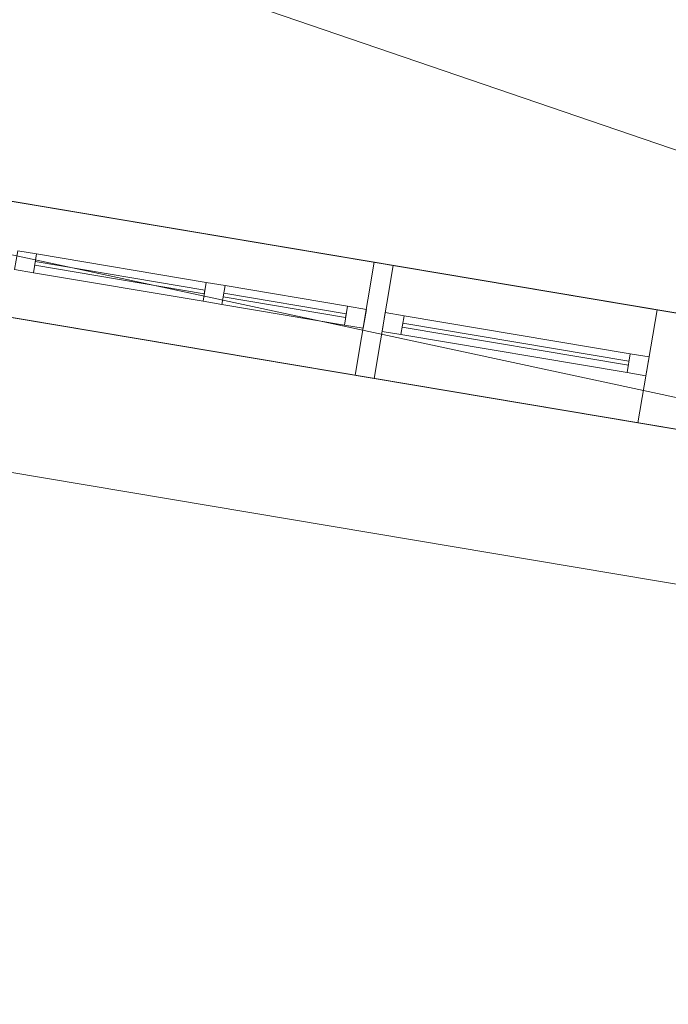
# Model space of a CAD drawing. Header units: millimetres. Extents: x -430348 to -225823, y -86243 to 5084.
# Tile 955 of 1056: x -345391 to -343694, y -10634 to -8057. Entities that reach past the tile are written whole.
import ezdxf

# ---------------------------------------------------------------- set-up
doc = ezdxf.new("R2010")
doc.units = ezdxf.units.MM
for name, color, linetype, lineweight in [('A-GLAZ-CURT', 52, 'Continuous', 9), ('A-GLAZ-CWMG', 51, 'Continuous', 9), ('A-ROOF', 132, 'Continuous', 9), ('A-WALL', 113, 'Continuous', 9)]:
    doc.layers.add(name, color=color, linetype=linetype, lineweight=lineweight)

# ---------------------------------------------------------------- blocks, each defined once
blk = doc.blocks.new('System Panel - Glazed-518800-_3D_ Copy 1')
at = {"layer": 'A-GLAZ-CURT', "transparency": 33554471}
mesh = blk.add_polyface(dxfattribs=at)
corners = [(-162.5, 5), (-162.5, 5, 1050), (162.5, 5, 1050), (162.5, 5)]
mesh.append_faces([[corners[k] for k in face] for face in [(1, 2, 3, 0)]])
mesh = blk.add_polyface(dxfattribs=at)
corners = [(162.5, -5), (-162.5, -5), (-162.5, 5), (162.5, 5)]
mesh.append_faces([[corners[k] for k in face] for face in [(3, 0, 1, 2)]])
mesh = blk.add_polyface(dxfattribs=at)
corners = [(-162.5, -5, 1050), (162.5, -5, 1050), (162.5, 5, 1050), (-162.5, 5, 1050)]
mesh.append_faces([[corners[k] for k in face] for face in [(0, 1, 2, 3)]])
mesh = blk.add_polyface(dxfattribs=at)
corners = [(-162.5, -5), (-162.5, -5, 1050), (-162.5, 5, 1050), (-162.5, 5)]
mesh.append_faces([[corners[k] for k in face] for face in [(0, 1, 2, 3)]])
mesh = blk.add_polyface(dxfattribs=at)
corners = [(162.5, -5, 1050), (162.5, -5), (162.5, 5), (162.5, 5, 1050)]
mesh.append_faces([[corners[k] for k in face] for face in [(0, 1, 2, 3)]])
mesh = blk.add_polyface(dxfattribs=at)
corners = [(-162.5, -5), (162.5, -5), (162.5, -5, 1050), (-162.5, -5, 1050)]
mesh.append_faces([[corners[k] for k in face] for face in [(3, 0, 1, 2)]])
blk = doc.blocks.new('Rectangular Mullion - 50mm x 50mm-265723-_3D_ Copy 1')
at = {"layer": 'A-GLAZ-CWMG'}
mesh = blk.add_polyface(dxfattribs=at)
corners = [(0, 25), (-50, 25), (-50, -25), (0, -25)]
mesh.append_faces([[corners[k] for k in face] for face in [(2, 3, 0, 1)]])
mesh = blk.add_polyface(dxfattribs=at)
corners = [(0, 25, -1150), (0, -25, -1150), (-50, -25, -1150), (-50, 25, -1150)]
mesh.append_faces([[corners[k] for k in face] for face in [(0, 1, 2, 3)]])
mesh = blk.add_polyface(dxfattribs=at)
corners = [(-50, 25), (0, 25), (0, 25, -1150), (-50, 25, -1150)]
mesh.append_faces([[corners[k] for k in face] for face in [(0, 1, 2, 3)]])
mesh = blk.add_polyface(dxfattribs=at)
corners = [(-50, -25), (-50, 25), (-50, 25, -1150), (-50, -25, -1150)]
mesh.append_faces([[corners[k] for k in face] for face in [(0, 1, 2, 3)]])
mesh = blk.add_polyface(dxfattribs=at)
corners = [(0, 25), (0, -25), (0, -25, -1150), (0, 25, -1150)]
mesh.append_faces([[corners[k] for k in face] for face in [(0, 1, 2, 3)]])
mesh = blk.add_polyface(dxfattribs=at)
corners = [(0, -25), (-50, -25), (-50, -25, -1150), (0, -25, -1150)]
mesh.append_faces([[corners[k] for k in face] for face in [(0, 1, 2, 3)]])
blk = doc.blocks.new('Rectangular Mullion - 50mm x 50mm-518473-_3D_ Copy 1')
at = {"layer": 'A-GLAZ-CWMG'}
mesh = blk.add_polyface(dxfattribs=at)
corners = [(0, 25), (-50, 25), (-50, -25), (0, -25)]
mesh.append_faces([[corners[k] for k in face] for face in [(2, 3, 0, 1)]])
mesh = blk.add_polyface(dxfattribs=at)
corners = [(0, 25, -325), (0, -25, -325), (-50, -25, -325), (-50, 25, -325)]
mesh.append_faces([[corners[k] for k in face] for face in [(0, 1, 2, 3)]])
mesh = blk.add_polyface(dxfattribs=at)
corners = [(-50, 25), (0, 25), (0, 25, -325), (-50, 25, -325)]
mesh.append_faces([[corners[k] for k in face] for face in [(0, 1, 2, 3)]])
mesh = blk.add_polyface(dxfattribs=at)
corners = [(-50, -25), (-50, 25), (-50, 25, -325), (-50, -25, -325)]
mesh.append_faces([[corners[k] for k in face] for face in [(0, 1, 2, 3)]])
mesh = blk.add_polyface(dxfattribs=at)
corners = [(0, 25), (0, -25), (0, -25, -325), (0, 25, -325)]
mesh.append_faces([[corners[k] for k in face] for face in [(0, 1, 2, 3)]])
mesh = blk.add_polyface(dxfattribs=at)
corners = [(0, -25), (-50, -25), (-50, -25, -325), (0, -25, -325)]
mesh.append_faces([[corners[k] for k in face] for face in [(0, 1, 2, 3)]])
blk = doc.blocks.new('System Panel - Glazed-518467-_3D_ Copy 1')
at = {"layer": 'A-GLAZ-CURT', "transparency": 33554471}
mesh = blk.add_polyface(dxfattribs=at)
corners = [(-300, 5), (-300, 5, 325), (300, 5, 325), (300, 5)]
mesh.append_faces([[corners[k] for k in face] for face in [(2, 3, 0, 1)]])
mesh = blk.add_polyface(dxfattribs=at)
corners = [(300, -5), (-300, -5), (-300, 5), (300, 5)]
mesh.append_faces([[corners[k] for k in face] for face in [(0, 1, 2, 3)]])
mesh = blk.add_polyface(dxfattribs=at)
corners = [(-300, -5, 325), (300, -5, 325), (300, 5, 325), (-300, 5, 325)]
mesh.append_faces([[corners[k] for k in face] for face in [(0, 1, 2, 3)]])
mesh = blk.add_polyface(dxfattribs=at)
corners = [(-300, -5), (-300, -5, 325), (-300, 5, 325), (-300, 5)]
mesh.append_faces([[corners[k] for k in face] for face in [(3, 0, 1, 2)]])
mesh = blk.add_polyface(dxfattribs=at)
corners = [(300, -5, 325), (300, -5), (300, 5), (300, 5, 325)]
mesh.append_faces([[corners[k] for k in face] for face in [(3, 0, 1, 2)]])
mesh = blk.add_polyface(dxfattribs=at)
corners = [(-300, -5), (300, -5), (300, -5, 325), (-300, -5, 325)]
mesh.append_faces([[corners[k] for k in face] for face in [(2, 3, 0, 1)]])
blk = doc.blocks.new('Rectangular Mullion - 50mm x 50mm-366738-_3D_ Copy 1')
at = {"layer": 'A-GLAZ-CWMG'}
mesh = blk.add_polyface(dxfattribs=at)
corners = [(0, 25), (-50, 25), (-50, -25), (0, -25)]
mesh.append_faces([[corners[k] for k in face] for face in [(3, 0, 1, 2)]])
mesh = blk.add_polyface(dxfattribs=at)
corners = [(-50, 25), (0, 25), (0, 25, -400), (-50, 25, -400)]
mesh.append_faces([[corners[k] for k in face] for face in [(3, 0, 1, 2)]])
mesh = blk.add_polyface(dxfattribs=at)
corners = [(-50, -25), (-50, 25), (-50, 25, -400), (-50, -25, -400)]
mesh.append_faces([[corners[k] for k in face] for face in [(0, 1, 2, 3)]])
mesh = blk.add_polyface(dxfattribs=at)
corners = [(0, 25), (0, -25), (0, -25, -400), (0, 25, -400)]
mesh.append_faces([[corners[k] for k in face] for face in [(0, 1, 2, 3)]])
mesh = blk.add_polyface(dxfattribs=at)
corners = [(0, -25), (-50, -25), (-50, -25, -400), (0, -25, -400)]
mesh.append_faces([[corners[k] for k in face] for face in [(3, 0, 1, 2)]])
blk = doc.blocks.new('Rectangular Mullion - 50mm x 50mm-340586-_3D_ Copy 1')
at = {"layer": 'A-GLAZ-CWMG'}
mesh = blk.add_polyface(dxfattribs=at)
corners = [(0, 25), (-50, 25), (-50, -25), (0, -25)]
mesh.append_faces([[corners[k] for k in face] for face in [(3, 0, 1, 2)]])
mesh = blk.add_polyface(dxfattribs=at)
corners = [(0, 25, -600), (0, -25, -600), (-50, -25, -600), (-50, 25, -600)]
mesh.append_faces([[corners[k] for k in face] for face in [(0, 1, 2, 3)]])
mesh = blk.add_polyface(dxfattribs=at)
corners = [(-50, 25), (0, 25), (0, 25, -600), (-50, 25, -600)]
mesh.append_faces([[corners[k] for k in face] for face in [(3, 0, 1, 2)]])
mesh = blk.add_polyface(dxfattribs=at)
corners = [(-50, -25), (-50, 25), (-50, 25, -600), (-50, -25, -600)]
mesh.append_faces([[corners[k] for k in face] for face in [(3, 0, 1, 2)]])
mesh = blk.add_polyface(dxfattribs=at)
corners = [(0, 25), (0, -25), (0, -25, -600), (0, 25, -600)]
mesh.append_faces([[corners[k] for k in face] for face in [(3, 0, 1, 2)]])
mesh = blk.add_polyface(dxfattribs=at)
corners = [(0, -25), (-50, -25), (-50, -25, -600), (0, -25, -600)]
mesh.append_faces([[corners[k] for k in face] for face in [(3, 0, 1, 2)]])
blk = doc.blocks.new('Rectangular Mullion - 50mm x 50mm-518736-_3D_ Copy 1')
at = {"layer": 'A-GLAZ-CWMG'}
mesh = blk.add_polyface(dxfattribs=at)
corners = [(0, 25), (-50, 25), (-50, -25), (0, -25)]
mesh.append_faces([[corners[k] for k in face] for face in [(2, 3, 0, 1)]])
mesh = blk.add_polyface(dxfattribs=at)
corners = [(-50, 25), (0, 25), (0, 25, -400), (-50, 25, -400)]
mesh.append_faces([[corners[k] for k in face] for face in [(3, 0, 1, 2)]])
mesh = blk.add_polyface(dxfattribs=at)
corners = [(-50, -25), (-50, 25), (-50, 25, -400), (-50, -25, -400)]
mesh.append_faces([[corners[k] for k in face] for face in [(3, 0, 1, 2)]])
mesh = blk.add_polyface(dxfattribs=at)
corners = [(0, 25), (0, -25), (0, -25, -400), (0, 25, -400)]
mesh.append_faces([[corners[k] for k in face] for face in [(3, 0, 1, 2)]])
mesh = blk.add_polyface(dxfattribs=at)
corners = [(0, -25), (-50, -25), (-50, -25, -400), (0, -25, -400)]
mesh.append_faces([[corners[k] for k in face] for face in [(3, 0, 1, 2)]])
blk = doc.blocks.new('Rectangular Mullion - 50mm x 50mm-340588-_3D_ Copy 1')
at = {"layer": 'A-GLAZ-CWMG'}
mesh = blk.add_polyface(dxfattribs=at)
corners = [(0, 25), (-50, 25), (-50, -25), (0, -25)]
mesh.append_faces([[corners[k] for k in face] for face in [(2, 3, 0, 1)]])
mesh = blk.add_polyface(dxfattribs=at)
corners = [(0, 25, -600), (0, -25, -600), (-50, -25, -600), (-50, 25, -600)]
mesh.append_faces([[corners[k] for k in face] for face in [(0, 1, 2, 3)]])
mesh = blk.add_polyface(dxfattribs=at)
corners = [(-50, 25), (0, 25), (0, 25, -600), (-50, 25, -600)]
mesh.append_faces([[corners[k] for k in face] for face in [(3, 0, 1, 2)]])
mesh = blk.add_polyface(dxfattribs=at)
corners = [(-50, -25), (-50, 25), (-50, 25, -600), (-50, -25, -600)]
mesh.append_faces([[corners[k] for k in face] for face in [(3, 0, 1, 2)]])
mesh = blk.add_polyface(dxfattribs=at)
corners = [(0, 25), (0, -25), (0, -25, -600), (0, 25, -600)]
mesh.append_faces([[corners[k] for k in face] for face in [(3, 0, 1, 2)]])
mesh = blk.add_polyface(dxfattribs=at)
corners = [(0, -25), (-50, -25), (-50, -25, -600), (0, -25, -600)]
mesh.append_faces([[corners[k] for k in face] for face in [(3, 0, 1, 2)]])
blk = doc.blocks.new('Rectangular Mullion - 50mm x 50mm-518737-_3D_ Copy 1')
at = {"layer": 'A-GLAZ-CWMG'}
mesh = blk.add_polyface(dxfattribs=at)
corners = [(0, 25, -400), (0, -25, -400), (-50, -25, -400), (-50, 25, -400)]
mesh.append_faces([[corners[k] for k in face] for face in [(3, 0, 1, 2)]])
mesh = blk.add_polyface(dxfattribs=at)
corners = [(-50, 25), (0, 25), (0, 25, -400), (-50, 25, -400)]
mesh.append_faces([[corners[k] for k in face] for face in [(3, 0, 1, 2)]])
mesh = blk.add_polyface(dxfattribs=at)
corners = [(-50, -25), (-50, 25), (-50, 25, -400), (-50, -25, -400)]
mesh.append_faces([[corners[k] for k in face] for face in [(0, 1, 2, 3)]])
mesh = blk.add_polyface(dxfattribs=at)
corners = [(0, 25), (0, -25), (0, -25, -400), (0, 25, -400)]
mesh.append_faces([[corners[k] for k in face] for face in [(0, 1, 2, 3)]])
mesh = blk.add_polyface(dxfattribs=at)
corners = [(0, -25), (-50, -25), (-50, -25, -400), (0, -25, -400)]
mesh.append_faces([[corners[k] for k in face] for face in [(3, 0, 1, 2)]])
blk = doc.blocks.new('Rectangular Mullion - 50mm x 50mm-224759-_3D_ Copy 1')
at = {"layer": 'A-GLAZ-CWMG'}
mesh = blk.add_polyface(dxfattribs=at)
corners = [(0, 25, -400), (0, -25, -400), (-50, -25, -400), (-50, 25, -400)]
mesh.append_faces([[corners[k] for k in face] for face in [(0, 1, 2, 3)]])
mesh = blk.add_polyface(dxfattribs=at)
corners = [(-50, 25), (0, 25), (0, 25, -400), (-50, 25, -400)]
mesh.append_faces([[corners[k] for k in face] for face in [(3, 0, 1, 2)]])
mesh = blk.add_polyface(dxfattribs=at)
corners = [(-50, -25), (-50, 25), (-50, 25, -400), (-50, -25, -400)]
mesh.append_faces([[corners[k] for k in face] for face in [(3, 0, 1, 2)]])
mesh = blk.add_polyface(dxfattribs=at)
corners = [(0, 25), (0, -25), (0, -25, -400), (0, 25, -400)]
mesh.append_faces([[corners[k] for k in face] for face in [(3, 0, 1, 2)]])
mesh = blk.add_polyface(dxfattribs=at)
corners = [(0, -25), (-50, -25), (-50, -25, -400), (0, -25, -400)]
mesh.append_faces([[corners[k] for k in face] for face in [(3, 0, 1, 2)]])
blk = doc.blocks.new('Rectangular Mullion - 50mm x 50mm-505105-_3D_ Copy 1')
at = {"layer": 'A-GLAZ-CWMG'}
mesh = blk.add_polyface(dxfattribs=at)
corners = [(25, 25), (-25, 25), (-25, -25), (25, -25)]
mesh.append_faces([[corners[k] for k in face] for face in [(2, 3, 0, 1)]])
mesh = blk.add_polyface(dxfattribs=at)
corners = [(25, 25, -600), (25, -25, -600), (-25, -25, -600), (-25, 25, -600)]
mesh.append_faces([[corners[k] for k in face] for face in [(0, 1, 2, 3)]])
mesh = blk.add_polyface(dxfattribs=at)
corners = [(-25, 25), (25, 25), (25, 25, -600), (-25, 25, -600)]
mesh.append_faces([[corners[k] for k in face] for face in [(3, 0, 1, 2)]])
mesh = blk.add_polyface(dxfattribs=at)
corners = [(-25, -25), (-25, 25), (-25, 25, -600), (-25, -25, -600)]
mesh.append_faces([[corners[k] for k in face] for face in [(3, 0, 1, 2)]])
mesh = blk.add_polyface(dxfattribs=at)
corners = [(25, 25), (25, -25), (25, -25, -600), (25, 25, -600)]
mesh.append_faces([[corners[k] for k in face] for face in [(3, 0, 1, 2)]])
mesh = blk.add_polyface(dxfattribs=at)
corners = [(25, -25), (-25, -25), (-25, -25, -600), (25, -25, -600)]
mesh.append_faces([[corners[k] for k in face] for face in [(3, 0, 1, 2)]])
blk = doc.blocks.new('Rectangular Mullion - 50mm x 50mm-518458-_3D_ Copy 1')
at = {"layer": 'A-GLAZ-CWMG'}
mesh = blk.add_polyface(dxfattribs=at)
corners = [(0, 25), (-50, 25), (-50, -25), (0, -25)]
mesh.append_faces([[corners[k] for k in face] for face in [(2, 3, 0, 1)]])
mesh = blk.add_polyface(dxfattribs=at)
corners = [(0, 25, -450), (0, -25, -450), (-50, -25, -450), (-50, 25, -450)]
mesh.append_faces([[corners[k] for k in face] for face in [(0, 1, 2, 3)]])
mesh = blk.add_polyface(dxfattribs=at)
corners = [(-50, 25), (0, 25), (0, 25, -450), (-50, 25, -450)]
mesh.append_faces([[corners[k] for k in face] for face in [(3, 0, 1, 2)]])
mesh = blk.add_polyface(dxfattribs=at)
corners = [(-50, -25), (-50, 25), (-50, 25, -450), (-50, -25, -450)]
mesh.append_faces([[corners[k] for k in face] for face in [(0, 1, 2, 3)]])
mesh = blk.add_polyface(dxfattribs=at)
corners = [(0, 25), (0, -25), (0, -25, -450), (0, 25, -450)]
mesh.append_faces([[corners[k] for k in face] for face in [(0, 1, 2, 3)]])
mesh = blk.add_polyface(dxfattribs=at)
corners = [(0, -25), (-50, -25), (-50, -25, -450), (0, -25, -450)]
mesh.append_faces([[corners[k] for k in face] for face in [(3, 0, 1, 2)]])
blk = doc.blocks.new('Rectangular Mullion - 50mm x 50mm-518443-_3D_ Copy 1')
at = {"layer": 'A-GLAZ-CWMG'}
mesh = blk.add_polyface(dxfattribs=at)
corners = [(25, 25), (-25, 25), (-25, -25), (25, -25)]
mesh.append_faces([[corners[k] for k in face] for face in [(2, 3, 0, 1)]])
mesh = blk.add_polyface(dxfattribs=at)
corners = [(25, 25, -1150), (25, -25, -1150), (-25, -25, -1150), (-25, 25, -1150)]
mesh.append_faces([[corners[k] for k in face] for face in [(0, 1, 2, 3)]])
mesh = blk.add_polyface(dxfattribs=at)
corners = [(-25, 25), (25, 25), (25, 25, -1150), (-25, 25, -1150)]
mesh.append_faces([[corners[k] for k in face] for face in [(3, 0, 1, 2)]])
mesh = blk.add_polyface(dxfattribs=at)
corners = [(-25, -25), (-25, 25), (-25, 25, -1150), (-25, -25, -1150)]
mesh.append_faces([[corners[k] for k in face] for face in [(3, 0, 1, 2)]])
mesh = blk.add_polyface(dxfattribs=at)
corners = [(25, 25), (25, -25), (25, -25, -1150), (25, 25, -1150)]
mesh.append_faces([[corners[k] for k in face] for face in [(3, 0, 1, 2)]])
mesh = blk.add_polyface(dxfattribs=at)
corners = [(25, -25), (-25, -25), (-25, -25, -1150), (25, -25, -1150)]
mesh.append_faces([[corners[k] for k in face] for face in [(3, 0, 1, 2)]])
blk = doc.blocks.new('System Panel - Glazed-518935-_3D_ Copy 1')
at = {"layer": 'A-GLAZ-CURT', "transparency": 33554471}
mesh = blk.add_polyface(dxfattribs=at)
corners = [(-225, 5), (-225, 5, 1050), (225, 5, 1050), (225, 5)]
mesh.append_faces([[corners[k] for k in face] for face in [(1, 2, 3, 0)]])
mesh = blk.add_polyface(dxfattribs=at)
corners = [(225, -5), (-225, -5), (-225, 5), (225, 5)]
mesh.append_faces([[corners[k] for k in face] for face in [(0, 1, 2, 3)]])
mesh = blk.add_polyface(dxfattribs=at)
corners = [(-225, -5, 1050), (225, -5, 1050), (225, 5, 1050), (-225, 5, 1050)]
mesh.append_faces([[corners[k] for k in face] for face in [(0, 1, 2, 3)]])
mesh = blk.add_polyface(dxfattribs=at)
corners = [(-225, -5), (-225, -5, 1050), (-225, 5, 1050), (-225, 5)]
mesh.append_faces([[corners[k] for k in face] for face in [(0, 1, 2, 3)]])
mesh = blk.add_polyface(dxfattribs=at)
corners = [(225, -5, 1050), (225, -5), (225, 5), (225, 5, 1050)]
mesh.append_faces([[corners[k] for k in face] for face in [(0, 1, 2, 3)]])
mesh = blk.add_polyface(dxfattribs=at)
corners = [(-225, -5), (225, -5), (225, -5, 1050), (-225, -5, 1050)]
mesh.append_faces([[corners[k] for k in face] for face in [(2, 3, 0, 1)]])
blk = doc.blocks.new('Rectangular Mullion - 50mm x 50mm-518459-_3D_ Copy 1')
at = {"layer": 'A-GLAZ-CWMG'}
mesh = blk.add_polyface(dxfattribs=at)
corners = [(0, 25), (-50, 25), (-50, -25), (0, -25)]
mesh.append_faces([[corners[k] for k in face] for face in [(2, 3, 0, 1)]])
mesh = blk.add_polyface(dxfattribs=at)
corners = [(0, 25, -450), (0, -25, -450), (-50, -25, -450), (-50, 25, -450)]
mesh.append_faces([[corners[k] for k in face] for face in [(0, 1, 2, 3)]])
mesh = blk.add_polyface(dxfattribs=at)
corners = [(-50, 25), (0, 25), (0, 25, -450), (-50, 25, -450)]
mesh.append_faces([[corners[k] for k in face] for face in [(3, 0, 1, 2)]])
mesh = blk.add_polyface(dxfattribs=at)
corners = [(-50, -25), (-50, 25), (-50, 25, -450), (-50, -25, -450)]
mesh.append_faces([[corners[k] for k in face] for face in [(0, 1, 2, 3)]])
mesh = blk.add_polyface(dxfattribs=at)
corners = [(0, 25), (0, -25), (0, -25, -450), (0, 25, -450)]
mesh.append_faces([[corners[k] for k in face] for face in [(0, 1, 2, 3)]])
mesh = blk.add_polyface(dxfattribs=at)
corners = [(0, -25), (-50, -25), (-50, -25, -450), (0, -25, -450)]
mesh.append_faces([[corners[k] for k in face] for face in [(3, 0, 1, 2)]])
blk = doc.blocks.new('Rectangular Mullion - 50mm x 50mm-518472-_3D_ Copy 1')
at = {"layer": 'A-GLAZ-CWMG'}
mesh = blk.add_polyface(dxfattribs=at)
corners = [(0, 25), (-50, 25), (-50, -25), (0, -25)]
mesh.append_faces([[corners[k] for k in face] for face in [(2, 3, 0, 1)]])
mesh = blk.add_polyface(dxfattribs=at)
corners = [(0, 25, -325), (0, -25, -325), (-50, -25, -325), (-50, 25, -325)]
mesh.append_faces([[corners[k] for k in face] for face in [(0, 1, 2, 3)]])
mesh = blk.add_polyface(dxfattribs=at)
corners = [(-50, 25), (0, 25), (0, 25, -325), (-50, 25, -325)]
mesh.append_faces([[corners[k] for k in face] for face in [(0, 1, 2, 3)]])
mesh = blk.add_polyface(dxfattribs=at)
corners = [(-50, -25), (-50, 25), (-50, 25, -325), (-50, -25, -325)]
mesh.append_faces([[corners[k] for k in face] for face in [(3, 0, 1, 2)]])
mesh = blk.add_polyface(dxfattribs=at)
corners = [(0, 25), (0, -25), (0, -25, -325), (0, 25, -325)]
mesh.append_faces([[corners[k] for k in face] for face in [(3, 0, 1, 2)]])
mesh = blk.add_polyface(dxfattribs=at)
corners = [(0, -25), (-50, -25), (-50, -25, -325), (0, -25, -325)]
mesh.append_faces([[corners[k] for k in face] for face in [(0, 1, 2, 3)]])

msp = doc.modelspace()

# ---------------------------------------------------------------- block references
at = {"layer": 'A-GLAZ-CURT', "transparency": 33554471}
for name, p, rotation in [('System Panel - Glazed-518935-_3D_ Copy 1', (-345129, -8732.1, 62157.6), 170.4526997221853), ('System Panel - Glazed-518800-_3D_ Copy 1', (-344697.5, -8804.6, 62157.6), 170.4526997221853), ('System Panel - Glazed-518467-_3D_ Copy 1', (-344093.5, -8906.2, 60007.6), 170.4526997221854), ('System Panel - Glazed-518467-_3D_ Copy 1', (-344093.5, -8906.2, 60382.6), 170.4526997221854)]:
    msp.add_blockref(name, p, dxfattribs=dict(at, rotation=rotation))
at = {"layer": 'A-GLAZ-CWMG', "extrusion": (0, 0, -1)}
for name, p, rotation in [('Rectangular Mullion - 50mm x 50mm-518443-_3D_ Copy 1', (345375.5, -8690.6, -62107.6), 9.547300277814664), ('Rectangular Mullion - 50mm x 50mm-518443-_3D_ Copy 1', (344882.4, -8773.5, -62107.6), 9.547300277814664), ('Rectangular Mullion - 50mm x 50mm-518736-_3D_ Copy 1', (344438.7, -8848.2, -59957.6), 9.547300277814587), ('Rectangular Mullion - 50mm x 50mm-224759-_3D_ Copy 1', (344438.7, -8848.2, -60357.6), 9.547300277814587)]:
    msp.add_blockref(name, p, dxfattribs=dict(at, rotation=rotation))
at = {"layer": 'A-GLAZ-CWMG', "extrusion": (-0.986149, 0.165862, 0), "rotation": 90}
for name, p in [('Rectangular Mullion - 50mm x 50mm-518458-_3D_ Copy 1', (65854.8, 63257.6, 339125.3)), ('Rectangular Mullion - 50mm x 50mm-518472-_3D_ Copy 1', (65854.8, 63257.6, 338625.3)), ('Rectangular Mullion - 50mm x 50mm-340586-_3D_ Copy 1', (65854.8, 60757.6, 338150.3)), ('Rectangular Mullion - 50mm x 50mm-505105-_3D_ Copy 1', (65854.8, 60357.6, 338150.3))]:
    msp.add_blockref(name, p, dxfattribs=at)
at = {"layer": 'A-GLAZ-CWMG', "extrusion": (0.986149, -0.165862, 0), "rotation": 270}
for name, p in [('Rectangular Mullion - 50mm x 50mm-518459-_3D_ Copy 1', (-65854.8, 62107.6, -338675.3)), ('Rectangular Mullion - 50mm x 50mm-518473-_3D_ Copy 1', (-65854.8, 62107.6, -338300.3)), ('Rectangular Mullion - 50mm x 50mm-340588-_3D_ Copy 1', (-65854.8, 59957.6, -337550.3))]:
    msp.add_blockref(name, p, dxfattribs=at)
at = {"layer": 'A-GLAZ-CWMG'}
for name, p, rotation in [('Rectangular Mullion - 50mm x 50mm-265723-_3D_ Copy 1', (-344488, -8839.9, 63257.6), 350.4526997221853), ('Rectangular Mullion - 50mm x 50mm-366738-_3D_ Copy 1', (-343748.4, -8964.3, 60757.6), 350.4526997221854), ('Rectangular Mullion - 50mm x 50mm-518737-_3D_ Copy 1', (-343748.4, -8964.3, 60357.6), 350.4526997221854)]:
    msp.add_blockref(name, p, dxfattribs=dict(at, rotation=rotation))

# ---------------------------------------------------------------- meshes
at = {"layer": 'A-ROOF'}
mesh = msp.add_polyface(dxfattribs=at)
corners = [(-361590.3, -6521.1, 63357.6), (-337133.8, -10634.5, 63357.6), (-340055.7, -6543.2, 65907.6), (-342226.2, -6178.1, 65907.6), (-342319.5, -6732.4, 65503.9), (-343123.2, -6597.3, 65503.9), (-343029.9, -6043, 65907.6), (-354474.2, -4118.1, 65907.6), (-354567.4, -4672.4, 65503.9), (-355371.1, -4537.3, 65503.9), (-355277.9, -3983, 65907.6), (-357333, -3637.3, 65907.6)]
mesh.append_faces([[corners[k] for k in face] for face in [(4, 1, 2, 3)]], dxfattribs={"vtx0": -1})
mesh.append_faces([[corners[k] for k in face] for face in [(1, 4, 5, 8)]], dxfattribs={"vtx0": -1, "vtx2": -1, "vtx3": -1})
mesh.append_faces([[corners[k] for k in face] for face in [(11, 0, 9, 10)]], dxfattribs={"vtx1": -1})
mesh.append_faces([[corners[k] for k in face] for face in [(8, 9, 0, 1)]], dxfattribs={"vtx1": -1, "vtx3": -1})
mesh.append_faces([[corners[k] for k in face] for face in [(6, 7, 8, 5)]], dxfattribs={"vtx2": -1})
mesh = msp.add_polyface(dxfattribs=at)
corners = [(-337133.8, -10634.5, 63257.6), (-361590.3, -6521.1, 63257.6), (-357333, -3637.3, 65807.6), (-355277.9, -3983, 65807.6), (-355371.1, -4537.3, 65403.9), (-354567.4, -4672.4, 65403.9), (-354474.2, -4118.1, 65807.6), (-343029.9, -6043, 65807.6), (-343123.2, -6597.3, 65403.9), (-342319.5, -6732.4, 65403.9), (-342226.2, -6178.1, 65807.6), (-340055.7, -6543.2, 65807.6)]
mesh.append_faces([[corners[k] for k in face] for face in [(4, 1, 2, 3)]], dxfattribs={"vtx0": -1})
mesh.append_faces([[corners[k] for k in face] for face in [(1, 4, 5, 0)]], dxfattribs={"vtx0": -1, "vtx2": -1})
mesh.append_faces([[corners[k] for k in face] for face in [(11, 0, 9, 10)]], dxfattribs={"vtx1": -1})
mesh.append_faces([[corners[k] for k in face] for face in [(8, 9, 0, 5)]], dxfattribs={"vtx1": -1, "vtx2": -1, "vtx3": -1})
mesh.append_faces([[corners[k] for k in face] for face in [(5, 6, 7, 8)]], dxfattribs={"vtx3": -1})
mesh = msp.add_polyface(dxfattribs=at)
corners = [(-361590.3, -6521.1, 63357.6), (-361590.3, -6521.1, 63257.6), (-337133.8, -10634.5, 63257.6), (-337133.8, -10634.5, 63357.6)]
mesh.append_faces([[corners[k] for k in face] for face in [(0, 1, 2, 3)]])
at = {"layer": 'A-WALL'}
mesh = msp.add_polyface(dxfattribs=at)
corners = [(-337856.4, -10107.3, 58457.6), (-337918.4, -10096.9, 58457.6), (-341603.7, -9477.1, 58457.6), (-341899.6, -9427.3, 58457.6), (-350281.8, -8017.5, 58457.6), (-350577.7, -7967.7, 58457.6), (-353486.8, -7478.4, 58457.6), (-353782.7, -7428.7, 58457.6), (-355557.7, -7130.1, 58457.6), (-355853.6, -7080.4, 58457.6), (-360735, -6259.4, 58457.6), (-360685.3, -5963.5, 58457.6), (-350133.5, -7738.2, 58457.6), (-349837.6, -7788, 58457.6), (-348703.5, -7978.7, 58457.6), (-348407.7, -8028.5, 58457.6), (-337806.6, -9811.5, 58457.6)]
mesh.append_faces([[corners[k] for k in face] for face in [(11, 8, 9, 10)]], dxfattribs={"vtx0": -1})
mesh.append_faces([[corners[k] for k in face] for face in [(5, 12, 4)]], dxfattribs={"vtx0": -1, "vtx1": -1})
mesh.append_faces([[corners[k] for k in face] for face in [(12, 7, 8, 11), (16, 2, 3, 15), (4, 14, 15, 3)]], dxfattribs={"vtx0": -1, "vtx2": -1})
mesh.append_faces([[corners[k] for k in face] for face in [(12, 5, 6, 7)]], dxfattribs={"vtx0": -1, "vtx3": -1})
mesh.append_faces([[corners[k] for k in face] for face in [(13, 14, 4, 12)]], dxfattribs={"vtx1": -1, "vtx2": -1})
mesh.append_faces([[corners[k] for k in face] for face in [(16, 0, 1, 2)]], dxfattribs={"vtx3": -1})
mesh = msp.add_polyface(dxfattribs=at)
corners = [(-360735, -6259.4, 63544.9), (-337856.4, -10107.3, 63544.9), (-337806.6, -9811.5, 63760.4), (-360685.3, -5963.5, 63760.4)]
mesh.append_faces([[corners[k] for k in face] for face in [(2, 3, 0, 1)]])
mesh = msp.add_polyface(dxfattribs=at)
corners = [(-337806.6, -9811.5, 58457.6), (-348407.7, -8028.5, 58457.6), (-348703.5, -7978.7, 58457.6), (-349837.6, -7788, 58457.6), (-350133.5, -7738.2, 58457.6), (-360685.3, -5963.5, 58457.6), (-360685.3, -5963.5, 63760.4), (-337806.6, -9811.5, 63760.4), (-357973.3, -6419.6, 63257.6), (-357973.3, -6419.6, 62107.6), (-356790, -6618.7, 62107.6), (-356790, -6618.7, 63257.6), (-354078.1, -7074.8, 63257.6), (-354078.1, -7074.8, 62107.6), (-352648.1, -7315.3, 62107.6), (-352648.1, -7315.3, 63257.6), (-351070.3, -7580.7, 63257.6), (-351070.3, -7580.7, 62107.6), (-350232.1, -7721.6, 62107.6), (-350232.1, -7721.6, 63257.6), (-349541.8, -7837.7, 63257.6), (-349541.8, -7837.7, 62107.6), (-349098, -7912.4, 62107.6), (-349098, -7912.4, 63257.6), (-347569.5, -8169.5, 62107.6), (-347569.5, -8169.5, 63257.6), (-348407.7, -8028.5, 63257.6), (-348407.7, -8028.5, 62107.6), (-344463.1, -8691.9, 62107.6), (-344463.1, -8691.9, 63257.6), (-345745.1, -8476.3, 63257.6), (-345745.1, -8476.3, 62107.6), (-340469.2, -9363.7, 62107.6), (-340469.2, -9363.7, 63257.6), (-341899.1, -9123.2, 63257.6), (-341899.1, -9123.2, 62107.6), (-338053.1, -9770, 62107.6), (-338053.1, -9770, 63257.6), (-338842.1, -9637.4, 63257.6), (-338842.1, -9637.4, 62107.6), (-345794.4, -8468, 59607.6), (-345794.4, -8468, 60757.6), (-346632.6, -8327, 60757.6), (-346632.6, -8327, 59607.6), (-343723.5, -8816.3, 59957.6), (-343723.5, -8816.3, 60757.6), (-344413.8, -8700.2, 60757.6), (-344413.8, -8700.2, 59957.6), (-341849.8, -9131.5, 59507.6), (-341849.8, -9131.5, 60757.6), (-342589.4, -9007.1, 60757.6), (-342589.4, -9007.1, 59507.6), (-353732.9, -7132.8, 59846.6), (-353732.9, -7132.8, 60767.4), (-354373.9, -7025, 60767.4), (-354373.9, -7025, 59846.6), (-348703.5, -7978.7, 58607.6), (-348703.5, -7978.7, 60907.6), (-349837.6, -7788, 60907.6), (-349837.6, -7788, 58607.6), (-347234.2, -8225.9, 58707.6), (-347234.2, -8225.9, 60757.6), (-348072.4, -8084.9, 60757.6), (-348072.4, -8084.9, 58707.6), (-360438.7, -6005, 63257.6), (-360438.7, -6005, 62107.6), (-359600.5, -6146, 62107.6), (-359600.5, -6146, 63257.6)]
mesh.append_faces([[corners[k] for k in face] for face in [(41, 47, 40), (36, 0, 39), (35, 29, 34), (57, 62, 56), (4, 59, 3)]], dxfattribs={"vtx0": -1, "vtx1": -1})
mesh.append_faces([[corners[k] for k in face] for face in [(7, 26, 23, 6), (21, 58, 18, 20), (9, 5, 66, 8)]], dxfattribs={"vtx0": -1, "vtx1": -1, "vtx2": -1})
mesh.append_faces([[corners[k] for k in face] for face in [(39, 0, 48, 32), (42, 61, 24, 31), (57, 22, 27, 62)]], dxfattribs={"vtx0": -1, "vtx1": -1, "vtx2": -1, "vtx3": -1})
mesh.append_faces([[corners[k] for k in face] for face in [(41, 31, 46, 47), (35, 45, 28, 29), (55, 5, 9, 10)]], dxfattribs={"vtx0": -1, "vtx1": -1, "vtx3": -1})
mesh.append_faces([[corners[k] for k in face] for face in [(32, 48, 49), (1, 63, 60, 0), (61, 42, 43, 60), (28, 45, 46, 31), (39, 32, 33, 38), (31, 24, 25, 30), (62, 27, 24, 61), (27, 22, 23, 26), (22, 57, 58, 21), (56, 1, 2), (8, 66, 67), (6, 64, 65, 5), (5, 65, 66)]], dxfattribs={"vtx0": -1, "vtx2": -1})
mesh.append_faces([[corners[k] for k in face] for face in [(35, 49, 50, 45), (60, 43, 40, 51), (56, 62, 63, 1), (7, 37, 38, 33), (7, 33, 34, 29), (17, 52, 53, 14), (6, 23, 20, 19), (6, 19, 16, 15), (10, 12, 13, 54)]], dxfattribs={"vtx0": -1, "vtx2": -1, "vtx3": -1})
mesh.append_faces([[corners[k] for k in face] for face in [(41, 42, 31), (29, 30, 7), (35, 32, 49), (54, 55, 10), (18, 19, 20), (15, 12, 6), (10, 11, 12)]], dxfattribs={"vtx1": -1, "vtx2": -1})
mesh.append_faces([[corners[k] for k in face] for face in [(51, 48, 0, 60), (47, 44, 51, 40), (25, 26, 7, 30), (58, 59, 4, 52), (17, 18, 58, 52), (11, 8, 6, 12), (67, 64, 6, 8)]], dxfattribs={"vtx1": -1, "vtx2": -1, "vtx3": -1})
mesh.append_faces([[corners[k] for k in face] for face in [(50, 51, 44, 45), (36, 37, 7, 0), (59, 56, 2, 3), (4, 5, 55, 52), (53, 54, 13, 14), (16, 17, 14, 15)]], dxfattribs={"vtx1": -1, "vtx3": -1})
mesh = msp.add_polyface(dxfattribs=at)
corners = [(-360735, -6259.4, 58457.6), (-355853.6, -7080.4, 58457.6), (-355557.7, -7130.1, 58457.6), (-353782.7, -7428.7, 58457.6), (-353486.8, -7478.4, 58457.6), (-350577.7, -7967.7, 58457.6), (-350281.8, -8017.5, 58457.6), (-341899.6, -9427.3, 58457.6), (-341603.7, -9477.1, 58457.6), (-337918.4, -10096.9, 58457.6), (-337856.4, -10107.3, 58457.6), (-337856.4, -10107.3, 63544.9), (-360735, -6259.4, 63544.9), (-358023.1, -6715.5, 62107.6), (-358023.1, -6715.5, 63257.6), (-356839.7, -6914.5, 63257.6), (-356839.7, -6914.5, 62107.6), (-354127.8, -7370.6, 62107.6), (-354127.8, -7370.6, 63257.6), (-352697.9, -7611.1, 63257.6), (-352697.9, -7611.1, 62107.6), (-351120.1, -7876.5, 62107.6), (-351120.1, -7876.5, 63257.6), (-350281.8, -8017.5, 63257.6), (-350281.8, -8017.5, 62107.6), (-349591.5, -8133.6, 62107.6), (-349591.5, -8133.6, 63257.6), (-349147.8, -8208.2, 63257.6), (-349147.8, -8208.2, 62107.6), (-347619.2, -8465.3, 63257.6), (-347619.2, -8465.3, 62107.6), (-348457.5, -8324.3, 62107.6), (-348457.5, -8324.3, 63257.6), (-344512.9, -8987.8, 63257.6), (-344512.9, -8987.8, 62107.6), (-345794.9, -8772.2, 62107.6), (-345794.9, -8772.2, 63257.6), (-340519, -9659.5, 63257.6), (-340519, -9659.5, 62107.6), (-341948.9, -9419, 62107.6), (-341948.9, -9419, 63257.6), (-338102.9, -10065.9, 63257.6), (-338102.9, -10065.9, 62107.6), (-338891.8, -9933.2, 62107.6), (-338891.8, -9933.2, 63257.6), (-345844.2, -8763.9, 60757.6), (-345844.2, -8763.9, 59607.6), (-346682.4, -8622.9, 59607.6), (-346682.4, -8622.9, 60757.6), (-343773.3, -9112.2, 60757.6), (-343773.3, -9112.2, 59957.6), (-344463.6, -8996.1, 59957.6), (-344463.6, -8996.1, 60757.6), (-353782.7, -7428.7, 60767.4), (-353782.7, -7428.7, 59846.6), (-354423.7, -7320.9, 59846.6), (-354423.7, -7320.9, 60767.4), (-348753.3, -8274.6, 60907.6), (-348753.3, -8274.6, 58607.6), (-349887.4, -8083.8, 58607.6), (-349887.4, -8083.8, 60907.6), (-341899.6, -9427.3, 60757.6), (-341899.6, -9427.3, 59507.6), (-342639.2, -9302.9, 59507.6), (-342639.2, -9302.9, 60757.6), (-347283.9, -8521.7, 60757.6), (-347283.9, -8521.7, 58707.6), (-348122.2, -8380.7, 58707.6), (-348122.2, -8380.7, 60757.6), (-360488.5, -6300.8, 62107.6), (-360488.5, -6300.8, 63257.6), (-359650.3, -6441.8, 63257.6), (-359650.3, -6441.8, 62107.6)]
mesh.append_faces([[corners[k] for k in face] for face in [(5, 54, 4), (69, 0, 72), (16, 18, 15), (67, 58, 66), (33, 11, 36)]], dxfattribs={"vtx0": -1, "vtx1": -1})
mesh.append_faces([[corners[k] for k in face] for face in [(25, 24, 60, 28), (21, 20, 53), (46, 7, 51, 45), (65, 48, 30, 68), (30, 48, 35, 29), (39, 34, 49)]], dxfattribs={"vtx0": -1, "vtx1": -1, "vtx2": -1})
mesh.append_faces([[corners[k] for k in face] for face in [(62, 9, 43, 38)]], dxfattribs={"vtx0": -1, "vtx1": -1, "vtx2": -1, "vtx3": -1})
mesh.append_faces([[corners[k] for k in face] for face in [(16, 56, 17, 18), (7, 63, 50, 51), (39, 49, 64, 61)]], dxfattribs={"vtx0": -1, "vtx1": -1, "vtx3": -1})
mesh.append_faces([[corners[k] for k in face] for face in [(17, 56, 53, 20), (59, 5, 6, 58), (24, 25, 26, 23), (68, 57, 58, 67), (72, 13, 14, 71), (20, 21, 22, 19), (12, 22, 23), (64, 49, 50, 63), (38, 61, 62), (11, 41, 42), (9, 42, 43)]], dxfattribs={"vtx0": -1, "vtx2": -1})
mesh.append_faces([[corners[k] for k in face] for face in [(1, 55, 56, 16), (21, 53, 54, 60), (58, 6, 7, 66), (5, 59, 60, 54), (28, 60, 57, 31), (12, 70, 71, 14), (12, 14, 15, 18), (12, 18, 19, 22), (35, 48, 45, 52), (68, 30, 31, 57), (11, 32, 29, 36)]], dxfattribs={"vtx0": -1, "vtx2": -1, "vtx3": -1})
mesh.append_faces([[corners[k] for k in face] for face in [(55, 1, 2, 3), (62, 7, 8, 9), (42, 9, 10, 11)]], dxfattribs={"vtx0": -1, "vtx3": -1})
mesh.append_faces([[corners[k] for k in face] for face in [(24, 21, 60), (16, 13, 1), (51, 52, 45), (62, 63, 7), (35, 36, 29), (38, 39, 61)]], dxfattribs={"vtx1": -1, "vtx2": -1})
mesh.append_faces([[corners[k] for k in face] for face in [(0, 1, 13, 72), (26, 27, 12, 23), (11, 12, 27, 32), (46, 47, 66, 7), (40, 37, 11, 33), (44, 41, 11, 37)]], dxfattribs={"vtx1": -1, "vtx2": -1, "vtx3": -1})
mesh.append_faces([[corners[k] for k in face] for face in [(54, 55, 3, 4), (27, 28, 31, 32), (69, 70, 12, 0), (65, 66, 47, 48), (52, 49, 34, 35), (39, 40, 33, 34), (37, 38, 43, 44)]], dxfattribs={"vtx1": -1, "vtx3": -1})
mesh = msp.add_polyface(dxfattribs=at)
corners = [(-344463.1, -8691.9, 63257.6), (-344512.9, -8987.8, 63257.6), (-345794.9, -8772.2, 63257.6), (-345745.1, -8476.3, 63257.6)]
mesh.append_faces([[corners[k] for k in face] for face in [(1, 2, 3, 0)]])
mesh = msp.add_polyface(dxfattribs=at)
corners = [(-344512.9, -8987.8, 62107.6), (-344463.1, -8691.9, 62107.6), (-345745.1, -8476.3, 62107.6), (-345794.9, -8772.2, 62107.6)]
mesh.append_faces([[corners[k] for k in face] for face in [(2, 3, 0, 1)]])
mesh = msp.add_polyface(dxfattribs=at)
corners = [(-344463.1, -8691.9, 62107.6), (-344512.9, -8987.8, 62107.6), (-344512.9, -8987.8, 63257.6), (-344463.1, -8691.9, 63257.6)]
mesh.append_faces([[corners[k] for k in face] for face in [(1, 2, 3, 0)]])
mesh = msp.add_polyface(dxfattribs=at)
corners = [(-343723.5, -8816.3, 60757.6), (-343773.3, -9112.2, 60757.6), (-344463.6, -8996.1, 60757.6), (-344413.8, -8700.2, 60757.6)]
mesh.append_faces([[corners[k] for k in face] for face in [(1, 2, 3, 0)]])
mesh = msp.add_polyface(dxfattribs=at)
corners = [(-344413.8, -8700.2, 60757.6), (-344463.6, -8996.1, 60757.6), (-344463.6, -8996.1, 59957.6), (-344413.8, -8700.2, 59957.6)]
mesh.append_faces([[corners[k] for k in face] for face in [(1, 2, 3, 0)]])
mesh = msp.add_polyface(dxfattribs=at)
corners = [(-343773.3, -9112.2, 59957.6), (-343723.5, -8816.3, 59957.6), (-344413.8, -8700.2, 59957.6), (-344463.6, -8996.1, 59957.6)]
mesh.append_faces([[corners[k] for k in face] for face in [(2, 3, 0, 1)]])
mesh = msp.add_polyface(dxfattribs=at)
corners = [(-343723.5, -8816.3, 59957.6), (-343773.3, -9112.2, 59957.6), (-343773.3, -9112.2, 60757.6), (-343723.5, -8816.3, 60757.6)]
mesh.append_faces([[corners[k] for k in face] for face in [(0, 1, 2, 3)]])

doc.saveas('drawing.dxf')
